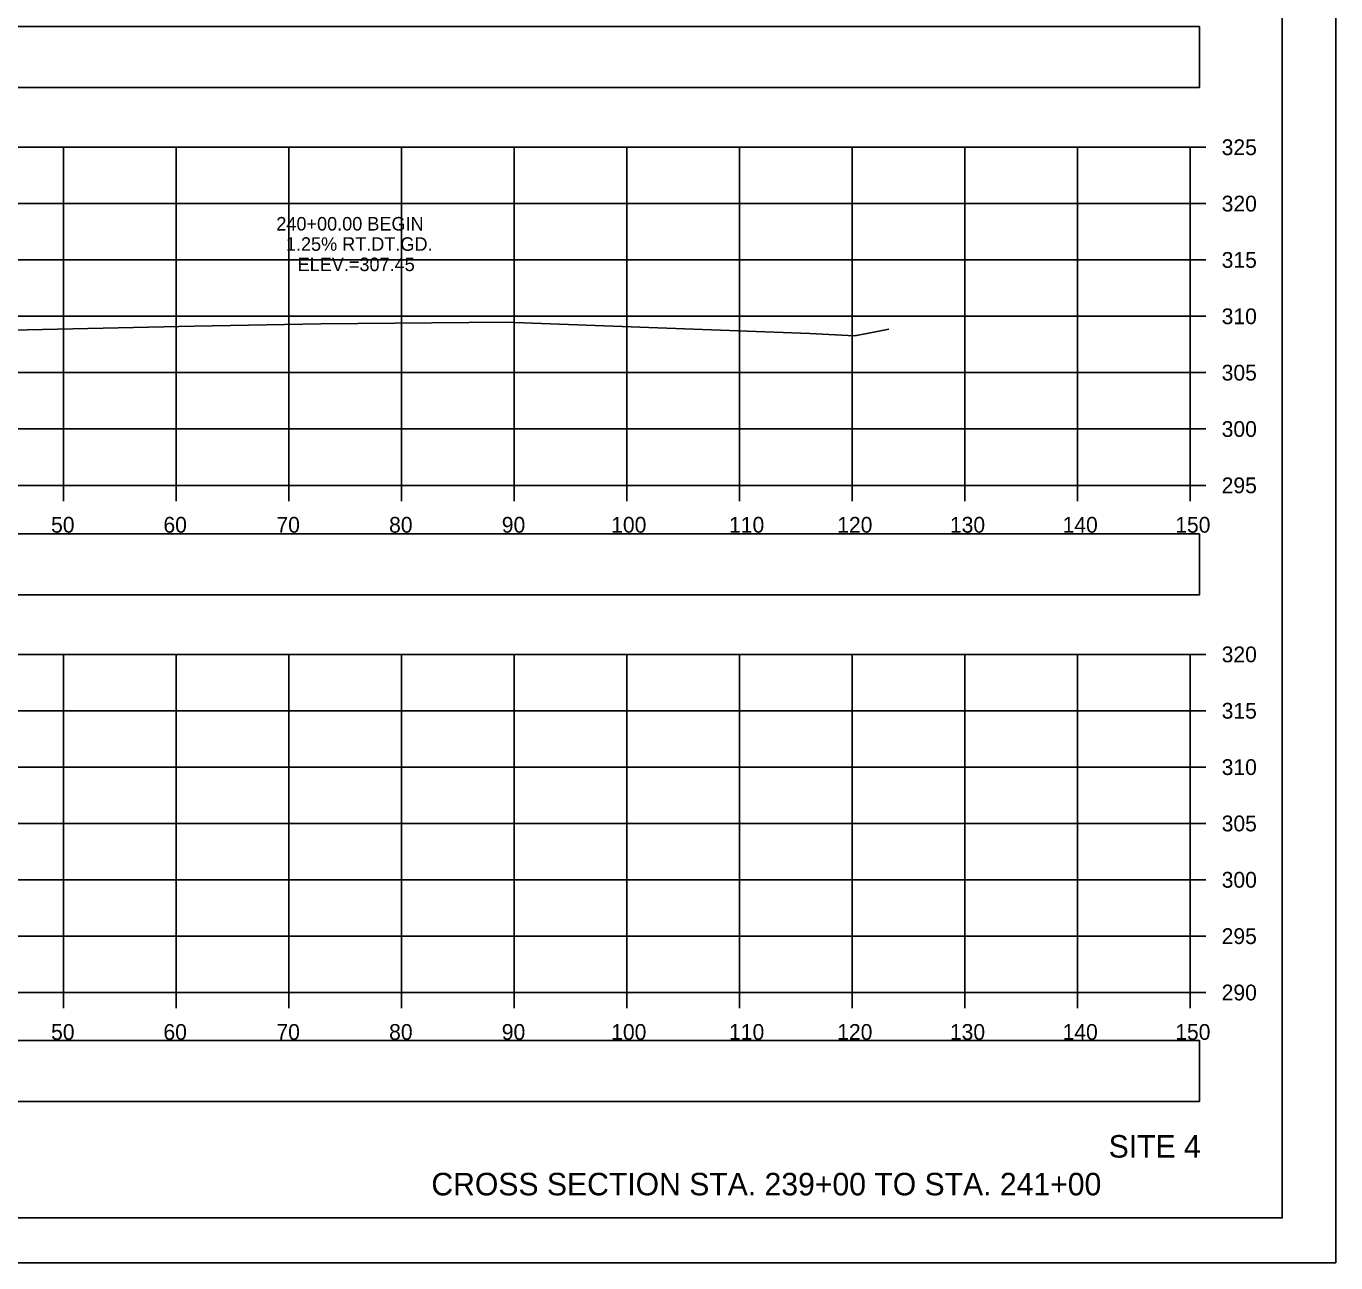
# Model space of a CAD drawing. Extents: x 1376273 to 1384221, y 378927 to 384592.
# Drawn here: x 1380604.5 to 1380720.8, y 379898.5 to 380008.2 of the extents above; entities that cross this region are included whole.
import ezdxf

# ---------------------------------------------------------------- set-up
doc = ezdxf.new("R2010")
doc.units = 0
for name, color, linetype in [('R_Axis', 7, 'Continuous'), ('R_Axis Annot', 7, 'Continuous'), ('R_Border', 7, 'Continuous'), ('R_Draft', 7, 'Continuous'), ('R_Exist Surface', 7, 'Continuous'), ('R_Grid', 7, 'Continuous'), ('R_No Plot', 7, 'Continuous'), ('R_Xsect Elev', 7, 'Continuous')]:
    doc.layers.add(name, color=color, linetype=linetype)

msp = doc.modelspace()

# ---------------------------------------------------------------- linework, layer by layer
at = {"layer": 'R_Axis'}
for p, q in [((1380707.84, 379967.48), (1380707.84, 379997.48)), ((1380709.24, 379997.48), (1380707.84, 379997.48)), ((1380709.24, 379992.48), (1380707.84, 379992.48)), ((1380709.24, 379987.48), (1380707.84, 379987.48)), ((1380709.24, 379982.48), (1380707.84, 379982.48)), ((1380709.24, 379977.48), (1380707.84, 379977.48)), ((1380709.24, 379972.48), (1380707.84, 379972.48)), ((1380407.84, 379967.48), (1380707.84, 379967.48)), ((1380607.84, 379966.08), (1380607.84, 379967.48)), ((1380617.84, 379966.08), (1380617.84, 379967.48)), ((1380627.84, 379966.08), (1380627.84, 379967.48)), ((1380637.84, 379966.08), (1380637.84, 379967.48)), ((1380647.84, 379966.08), (1380647.84, 379967.48)), ((1380657.84, 379966.08), (1380657.84, 379967.48)), ((1380667.84, 379966.08), (1380667.84, 379967.48)), ((1380677.84, 379966.08), (1380677.84, 379967.48)), ((1380687.84, 379966.08), (1380687.84, 379967.48)), ((1380697.84, 379966.08), (1380697.84, 379967.48)), ((1380707.84, 379966.08), (1380707.84, 379967.48)), ((1380709.24, 379967.48), (1380707.84, 379967.48)), ((1380707.84, 379922.48), (1380707.84, 379952.48)), ((1380709.24, 379952.48), (1380707.84, 379952.48)), ((1380709.24, 379947.48), (1380707.84, 379947.48)), ((1380709.24, 379942.48), (1380707.84, 379942.48)), ((1380709.24, 379937.48), (1380707.84, 379937.48)), ((1380709.24, 379932.48), (1380707.84, 379932.48)), ((1380709.24, 379927.48), (1380707.84, 379927.48)), ((1380407.84, 379922.48), (1380707.84, 379922.48)), ((1380607.84, 379921.08), (1380607.84, 379922.48)), ((1380617.84, 379921.08), (1380617.84, 379922.48)), ((1380627.84, 379921.08), (1380627.84, 379922.48)), ((1380637.84, 379921.08), (1380637.84, 379922.48)), ((1380647.84, 379921.08), (1380647.84, 379922.48)), ((1380657.84, 379921.08), (1380657.84, 379922.48)), ((1380667.84, 379921.08), (1380667.84, 379922.48)), ((1380677.84, 379921.08), (1380677.84, 379922.48)), ((1380687.84, 379921.08), (1380687.84, 379922.48)), ((1380697.84, 379921.08), (1380697.84, 379922.48)), ((1380707.84, 379921.08), (1380707.84, 379922.48)), ((1380709.24, 379922.48), (1380707.84, 379922.48))]:
    msp.add_line(p, q, dxfattribs=at)
at = {"layer": 'R_Axis Annot'}
for points in [[(1380406.97, 380002.77), (1380708.66, 380002.77), (1380708.66, 380008.18), (1380406.97, 380008.18)], [(1380406.97, 379957.76), (1380708.66, 379957.76), (1380708.66, 379963.17), (1380406.97, 379963.17)], [(1380406.97, 379912.81), (1380708.66, 379912.81), (1380708.66, 379918.23), (1380406.97, 379918.23)]]:
    msp.add_lwpolyline(points, close=True, dxfattribs=at)
at = {"layer": 'R_Border'}
for q in [(1380716.02, 380107.94), (1380399.84, 379902.48)]:
    msp.add_line((1380716.02, 379902.48), q, dxfattribs=at)
at = {"layer": 'R_Exist Surface'}
msp.add_lwpolyline([(1380596.53, 379981.1), (1380619.46, 379981.6), (1380630.7, 379981.82), (1380647.12, 379981.97), (1380674.09, 379980.95), (1380678.05, 379980.76), (1380678.18, 379980.78), (1380678.23, 379980.79), (1380680.06, 379981.14), (1380681.09, 379981.34)], dxfattribs=at)
at = {"layer": 'R_Grid'}
for p, q in [((1380407.84, 379997.48), (1380707.84, 379997.48)), ((1380607.84, 379967.48), (1380607.84, 379997.48)), ((1380617.84, 379967.48), (1380617.84, 379997.48)), ((1380627.84, 379967.48), (1380627.84, 379997.48)), ((1380637.84, 379967.48), (1380637.84, 379997.48)), ((1380647.84, 379967.48), (1380647.84, 379997.48)), ((1380657.84, 379967.48), (1380657.84, 379997.48)), ((1380667.84, 379967.48), (1380667.84, 379997.48)), ((1380677.84, 379967.48), (1380677.84, 379997.48)), ((1380687.84, 379967.48), (1380687.84, 379997.48)), ((1380697.84, 379967.48), (1380697.84, 379997.48)), ((1380707.84, 379967.48), (1380707.84, 379997.48)), ((1380407.84, 379992.48), (1380707.84, 379992.48)), ((1380407.84, 379987.48), (1380707.84, 379987.48)), ((1380407.84, 379982.48), (1380707.84, 379982.48)), ((1380407.84, 379977.48), (1380707.84, 379977.48)), ((1380407.84, 379972.48), (1380707.84, 379972.48)), ((1380407.84, 379967.48), (1380707.84, 379967.48)), ((1380407.84, 379952.48), (1380707.84, 379952.48)), ((1380607.84, 379922.48), (1380607.84, 379952.48)), ((1380617.84, 379922.48), (1380617.84, 379952.48)), ((1380627.84, 379922.48), (1380627.84, 379952.48)), ((1380637.84, 379922.48), (1380637.84, 379952.48)), ((1380647.84, 379922.48), (1380647.84, 379952.48)), ((1380657.84, 379922.48), (1380657.84, 379952.48)), ((1380667.84, 379922.48), (1380667.84, 379952.48)), ((1380677.84, 379922.48), (1380677.84, 379952.48)), ((1380687.84, 379922.48), (1380687.84, 379952.48)), ((1380697.84, 379922.48), (1380697.84, 379952.48)), ((1380707.84, 379922.48), (1380707.84, 379952.48)), ((1380407.84, 379947.48), (1380707.84, 379947.48)), ((1380407.84, 379942.48), (1380707.84, 379942.48)), ((1380407.84, 379937.48), (1380707.84, 379937.48)), ((1380407.84, 379932.48), (1380707.84, 379932.48)), ((1380407.84, 379927.48), (1380707.84, 379927.48)), ((1380407.84, 379922.48), (1380707.84, 379922.48))]:
    msp.add_line(p, q, dxfattribs=at)
at = {"layer": 'R_No Plot'}
msp.add_line((1380387.44, 379898.5), (1380720.77, 379898.5), dxfattribs=at)
for points in [[(1380387.43, 380111.83), (1380720.77, 380111.83), (1380720.77, 379898.5), (1380387.43, 379898.5)], [(1380633.76, 380107.94), (1380633.76, 380098.06), (1380669.49, 380098.06), (1380669.49, 380095.14), (1380692.69, 380095.14), (1380692.69, 380070.81), (1380716.02, 380070.81), (1380716.02, 379902.48), (1380399.84, 379902.48), (1380399.84, 380107.94)]]:
    msp.add_lwpolyline(points, close=True, dxfattribs=at)

# ---------------------------------------------------------------- texts
at = {"layer": 'R_Axis Annot'}
for s, p in [('325', (1380710.64, 379996.78)), ('320', (1380710.64, 379991.78)), ('315', (1380710.64, 379986.78)), ('310', (1380710.64, 379981.78)), ('305', (1380710.64, 379976.78)), ('300', (1380710.64, 379971.78)), ('295', (1380710.64, 379966.78)), ('50', (1380606.75, 379963.28)), ('60', (1380616.72, 379963.28)), ('70', (1380626.75, 379963.28)), ('80', (1380636.75, 379963.28)), ('90', (1380646.75, 379963.28)), ('100', (1380656.46, 379963.28)), ('110', (1380666.92, 379963.28)), ('120', (1380676.52, 379963.28)), ('130', (1380686.52, 379963.28)), ('140', (1380696.52, 379963.28)), ('150', (1380706.52, 379963.28)), ('320', (1380710.64, 379951.78)), ('315', (1380710.64, 379946.78)), ('310', (1380710.64, 379941.78)), ('305', (1380710.64, 379936.78)), ('300', (1380710.64, 379931.78)), ('295', (1380710.64, 379926.78)), ('290', (1380710.64, 379921.78)), ('50', (1380606.75, 379918.28)), ('60', (1380616.72, 379918.28)), ('70', (1380626.75, 379918.28)), ('80', (1380636.75, 379918.28)), ('90', (1380646.75, 379918.28)), ('100', (1380656.46, 379918.28)), ('110', (1380666.92, 379918.28)), ('120', (1380676.52, 379918.28)), ('130', (1380686.52, 379918.28)), ('140', (1380696.52, 379918.28)), ('150', (1380706.52, 379918.28))]:
    msp.add_text(s, height=1.4, dxfattribs=at).set_placement(p)
at = {"layer": 'R_Draft'}
for s, p in [('SITE 4', (1380700.61, 379907.83)), ('CROSS SECTION STA. 239+00 TO STA. 241+00', (1380640.5, 379904.48))]:
    msp.add_text(s, height=2, dxfattribs=at).set_placement(p)
at = {"layer": 'R_Xsect Elev'}
for s, p in [('240+00.00 BEGIN', (1380626.74, 379990.09)), ('1.25% RT.DT.GD.', (1380627.59, 379988.29)), ('ELEV.=307.45', (1380628.63, 379986.49))]:
    msp.add_text(s, height=1.2, rotation=360, dxfattribs=at).set_placement(p)

doc.saveas('drawing.dxf')
